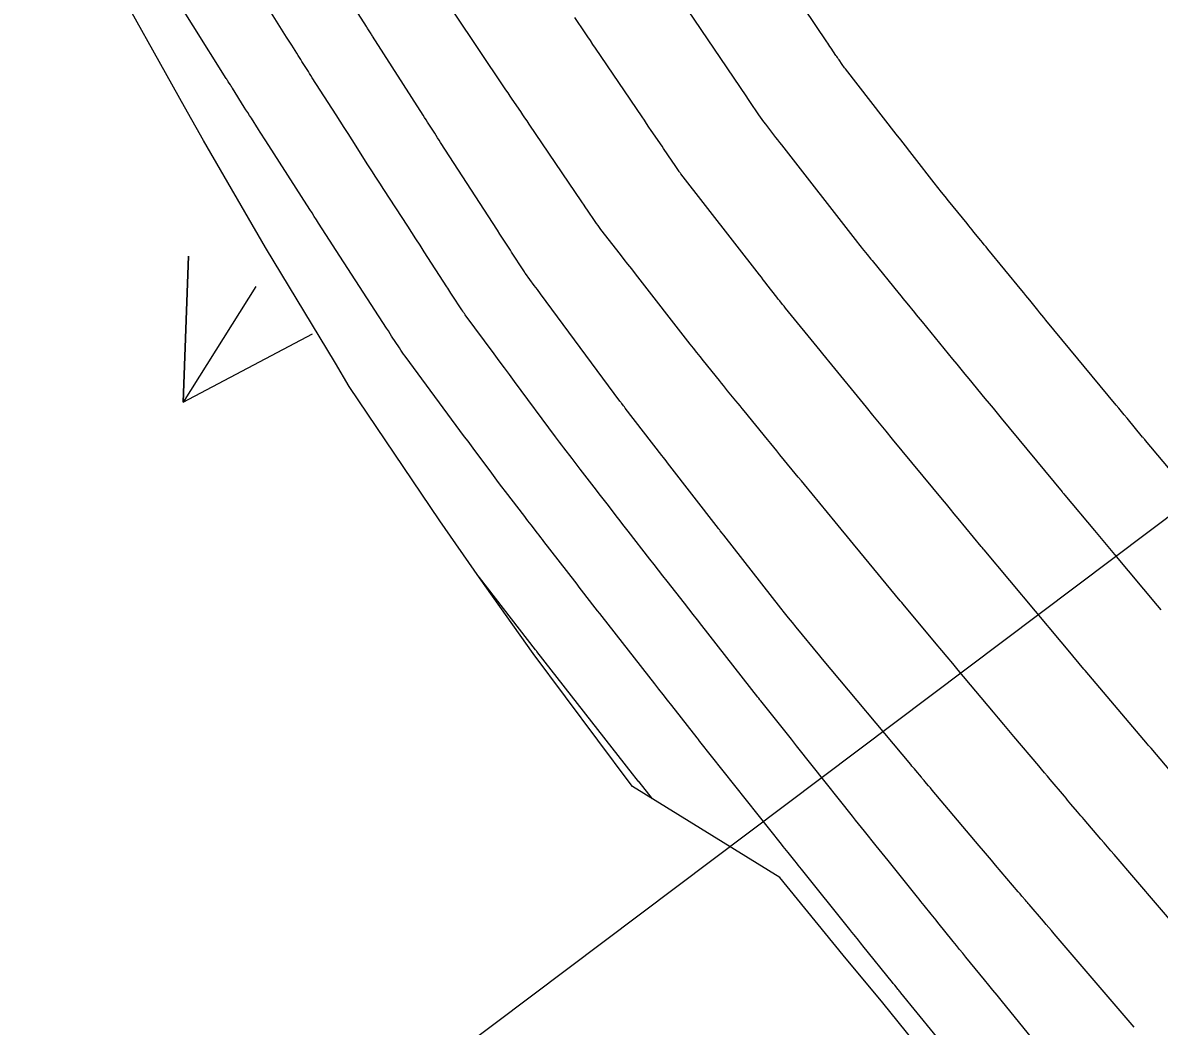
# Model space of a CAD drawing. Extents: x 954385 to 988206, y 1868364 to 1924553.
# Drawn here: x 955247.57 to 955294.19, y 1923438.59 to 1923479.75 of the extents above; entities that cross this region are included whole.
import ezdxf

# ---------------------------------------------------------------- set-up
doc = ezdxf.new("R2010")
doc.units = 0
for name, color, linetype in [('Default', 7, 'Continuous'), ('Ex_Major Contours', 7, 'Continuous'), ('Ex_Minor Contours', 7, 'Continuous'), ('Perimeter', 7, 'Continuous'), ('Slopes', 7, 'Continuous')]:
    doc.layers.add(name, color=color, linetype=linetype)

msp = doc.modelspace()

# ---------------------------------------------------------------- linework, layer by layer
at = {"layer": 'Default'}
msp.add_arc((956111.568, 1924014.493), 954.93, 205.346268, 226.414195, dxfattribs=at)
at = {"layer": 'Ex_Major Contours'}
for points in [[(955295.248, 1923448.345), (955293.847, 1923449.991), (955293.797, 1923450.05), (955293.735, 1923450.122), (955293.698, 1923450.166), (955291.144, 1923453.179), (955291.103, 1923453.227), (955291.094, 1923453.238), (955290.443, 1923454.016), (955290.16, 1923454.354), (955287.006, 1923458.125), (955286.979, 1923458.156), (955286.917, 1923458.23), (955286.886, 1923458.268), (955285.936, 1923459.417), (955285.777, 1923459.61), (955285.618, 1923459.803), (955285.459, 1923459.996), (955285.299, 1923460.189), (955283.25, 1923462.671), (955282.981, 1923462.998), (955282.712, 1923463.324), (955282.444, 1923463.651), (955282.176, 1923463.978), (955280.63, 1923465.87), (955280.57, 1923465.942), (955280.511, 1923466.015), (955280.392, 1923466.161), (955280.333, 1923466.234), (955280.273, 1923466.307), (955278.858, 1923468.045), (955278.798, 1923468.119), (955278.738, 1923468.193), (955278.618, 1923468.341), (955278.588, 1923468.378), (955278.558, 1923468.415), (955278.529, 1923468.453), (955278.499, 1923468.49), (955278.097, 1923469.008), (955278.02, 1923469.106), (955277.943, 1923469.205), (955277.867, 1923469.304), (955277.79, 1923469.403), (955274.562, 1923473.548), (955274.544, 1923473.572), (955274.526, 1923473.597), (955274.508, 1923473.622), (955274.491, 1923473.647), (955274.354, 1923473.848), (955274.03, 1923474.325), (955273.971, 1923474.413), (955273.911, 1923474.501), (955273.851, 1923474.589), (955273.792, 1923474.677), (955273.35, 1923475.33), (955273.257, 1923475.468), (955273.163, 1923475.606), (955273.07, 1923475.744), (955272.976, 1923475.882), (955271.065, 1923478.703), (955270.959, 1923478.859), (955270.854, 1923479.016), (955270.748, 1923479.173), (955270.643, 1923479.33), (955270.223, 1923479.958)], [(955273.402, 1923447.914), (955272.851, 1923448.609), (955272.847, 1923448.613), (955272.736, 1923448.756), (955272.586, 1923448.946), (955268.659, 1923453.959), (955268.639, 1923453.984), (955268.601, 1923454.034), (955266.314, 1923456.989), (955266.271, 1923457.045)]]:
    msp.add_lwpolyline(points, dxfattribs=at)
at = {"layer": 'Ex_Minor Contours'}
for points in [[(955286.932, 1923435.867), (955283.59, 1923439.961), (955283.562, 1923439.996), (955283.533, 1923440.031), (955283.505, 1923440.066), (955283.477, 1923440.101), (955283.335, 1923440.276), (955283.279, 1923440.346), (955283.25, 1923440.381), (955282.028, 1923441.895), (955281.983, 1923441.95), (955281.939, 1923442.006), (955281.894, 1923442.061), (955281.85, 1923442.116), (955281.672, 1923442.338), (955281.583, 1923442.449), (955281.494, 1923442.559), (955279.51, 1923445.034), (955279.442, 1923445.119), (955279.374, 1923445.203), (955279.307, 1923445.288), (955279.239, 1923445.373), (955278.968, 1923445.714), (955278.901, 1923445.799), (955278.833, 1923445.884), (955278.766, 1923445.969), (955278.698, 1923446.054), (955275.347, 1923450.275), (955275.304, 1923450.328), (955275.296, 1923450.338), (955275.23, 1923450.423), (955274.194, 1923451.745), (955274.019, 1923451.969), (955273.843, 1923452.192), (955273.668, 1923452.416), (955273.493, 1923452.639), (955271.336, 1923455.393), (955271.241, 1923455.513), (955271.148, 1923455.634), (955271.054, 1923455.754), (955270.96, 1923455.874), (955270.586, 1923456.357), (955270.493, 1923456.477), (955270.399, 1923456.598), (955270.306, 1923456.718), (955270.213, 1923456.839), (955268.951, 1923458.47), (955268.885, 1923458.555), (955268.819, 1923458.64), (955268.753, 1923458.726), (955268.687, 1923458.811), (955268.424, 1923459.152), (955268.358, 1923459.238), (955268.292, 1923459.323), (955268.227, 1923459.408), (955268.161, 1923459.494), (955267.369, 1923460.524), (955267.227, 1923460.709), (955267.086, 1923460.895), (955266.946, 1923461.082), (955266.807, 1923461.269), (955266.252, 1923462.019), (955266.114, 1923462.206), (955265.975, 1923462.394), (955265.836, 1923462.581), (955265.698, 1923462.769), (955263.256, 1923466.07), (955263.196, 1923466.153), (955263.136, 1923466.237), (955263.078, 1923466.322), (955263.022, 1923466.408), (955262.704, 1923466.897), (955262.646, 1923466.986), (955262.569, 1923467.105), (955262.53, 1923467.165), (955262.492, 1923467.224), (955260.433, 1923470.404), (955260.162, 1923470.824), (955259.709, 1923471.523), (955259.619, 1923471.663), (955259.529, 1923471.803), (955259.439, 1923471.943), (955259.349, 1923472.083), (955257.539, 1923474.908), (955257.465, 1923475.023), (955257.392, 1923475.138), (955257.318, 1923475.253), (955257.244, 1923475.368), (955256.95, 1923475.828), (955256.877, 1923475.943), (955256.803, 1923476.059), (955256.73, 1923476.174), (955256.658, 1923476.289), (955256.176, 1923477.056), (955256.154, 1923477.09), (955256.133, 1923477.124), (955256.111, 1923477.158), (955256.09, 1923477.192), (955256.004, 1923477.328), (955255.983, 1923477.361), (955255.961, 1923477.395), (955255.94, 1923477.43), (955255.918, 1923477.464), (955253.213, 1923481.791)], [(955290.122, 1923436.687), (955287.702, 1923439.654), (955287.532, 1923439.863), (955287.362, 1923440.072), (955287.191, 1923440.28), (955287.021, 1923440.489), (955286.259, 1923441.423), (955286.129, 1923441.582), (955285.999, 1923441.742), (955285.87, 1923441.902), (955285.74, 1923442.062), (955285.103, 1923442.849), (955285.033, 1923442.935), (955284.964, 1923443.021), (955284.894, 1923443.107), (955284.825, 1923443.193), (955284.547, 1923443.537), (955284.477, 1923443.623), (955284.408, 1923443.71), (955284.339, 1923443.796), (955284.27, 1923443.882), (955283.065, 1923445.383), (955282.943, 1923445.534), (955282.822, 1923445.686), (955282.7, 1923445.837), (955282.579, 1923445.989), (955282.093, 1923446.594), (955281.972, 1923446.746), (955281.851, 1923446.897), (955281.73, 1923447.049), (955281.609, 1923447.201), (955279.949, 1923449.289), (955279.736, 1923449.556), (955279.524, 1923449.823), (955279.311, 1923450.091), (955279.099, 1923450.358), (955277.841, 1923451.943), (955277.809, 1923451.983), (955277.761, 1923452.044), (955277.724, 1923452.09), (955275.422, 1923455.028), (955275.244, 1923455.255), (955275.067, 1923455.482), (955274.889, 1923455.708), (955274.711, 1923455.935), (955274.001, 1923456.842), (955273.823, 1923457.068), (955273.646, 1923457.295), (955273.469, 1923457.523), (955273.293, 1923457.75), (955272.405, 1923458.895), (955272.296, 1923459.035), (955272.188, 1923459.174), (955272.08, 1923459.314), (955271.972, 1923459.454), (955271.54, 1923460.013), (955271.432, 1923460.152), (955271.324, 1923460.292), (955271.216, 1923460.432), (955271.108, 1923460.572), (955270.441, 1923461.436), (955270.356, 1923461.546), (955270.271, 1923461.656), (955270.186, 1923461.767), (955270.101, 1923461.877), (955269.762, 1923462.318), (955269.678, 1923462.428), (955269.594, 1923462.539), (955269.51, 1923462.65), (955269.427, 1923462.762), (955267.748, 1923465.032), (955267.538, 1923465.315), (955267.329, 1923465.598), (955267.119, 1923465.881), (955266.91, 1923466.164), (955265.726, 1923467.766), (955265.69, 1923467.815), (955265.655, 1923467.865), (955265.621, 1923467.915), (955265.587, 1923467.965), (955265.422, 1923468.22), (955265.356, 1923468.322), (955265.323, 1923468.373), (955265.136, 1923468.66), (955265.094, 1923468.725), (955265.052, 1923468.79), (955265.01, 1923468.855), (955264.968, 1923468.92), (955264.038, 1923470.356), (955263.869, 1923470.617), (955263.7, 1923470.878), (955263.531, 1923471.139), (955263.362, 1923471.4), (955262.387, 1923472.906), (955262.223, 1923473.16), (955262.059, 1923473.414), (955261.895, 1923473.669), (955261.732, 1923473.924), (955261.079, 1923474.943), (955260.916, 1923475.198), (955260.753, 1923475.453), (955260.589, 1923475.708), (955260.426, 1923475.963), (955259.448, 1923477.492), (955259.395, 1923477.575), (955259.342, 1923477.658), (955259.29, 1923477.741), (955259.237, 1923477.825), (955259.027, 1923478.158), (955258.975, 1923478.242), (955258.922, 1923478.325), (955258.87, 1923478.408), (955258.817, 1923478.491), (955258.607, 1923478.824), (955258.554, 1923478.907), (955258.502, 1923478.99), (955258.45, 1923479.074), (955258.397, 1923479.157), (955257.092, 1923481.246)], [(955274.574, 1923480.653), (955277.252, 1923476.7), (955277.295, 1923476.637), (955277.348, 1923476.558), (955277.381, 1923476.51), (955277.754, 1923475.962), (955277.821, 1923475.866), (955277.889, 1923475.771), (955277.959, 1923475.677), (955278.03, 1923475.584), (955278.37, 1923475.148), (955278.451, 1923475.044), (955278.531, 1923474.941), (955278.612, 1923474.837), (955278.693, 1923474.734), (955281.806, 1923470.735), (955281.855, 1923470.672), (955281.905, 1923470.609), (955281.955, 1923470.547), (955282.005, 1923470.485), (955282.207, 1923470.237), (955282.258, 1923470.175), (955282.308, 1923470.113), (955282.359, 1923470.051), (955282.409, 1923469.989), (955283.516, 1923468.628), (955283.594, 1923468.532), (955283.672, 1923468.436), (955283.751, 1923468.341), (955283.829, 1923468.245), (955284.142, 1923467.862), (955284.221, 1923467.766), (955284.299, 1923467.671), (955284.377, 1923467.575), (955284.456, 1923467.479), (955285.712, 1923465.942), (955285.877, 1923465.74), (955286.042, 1923465.539), (955286.208, 1923465.337), (955286.374, 1923465.137), (955287.038, 1923464.333), (955287.204, 1923464.133), (955287.37, 1923463.932), (955287.536, 1923463.731), (955287.702, 1923463.53), (955290.2, 1923460.507), (955290.218, 1923460.486), (955290.244, 1923460.455), (955290.253, 1923460.444), (955290.304, 1923460.383), (955290.319, 1923460.365), (955291.534, 1923458.918), (955291.739, 1923458.673), (955291.944, 1923458.429), (955292.149, 1923458.184), (955292.354, 1923457.94), (955294.106, 1923455.845), (955294.256, 1923455.666)], [(955293.16, 1923438.56), (955293.078, 1923438.655), (955292.996, 1923438.75), (955292.914, 1923438.846), (955289.88, 1923442.382), (955289.769, 1923442.511), (955289.659, 1923442.64), (955289.549, 1923442.768), (955289.438, 1923442.897), (955288.851, 1923443.581), (955288.813, 1923443.624), (955288.776, 1923443.668), (955288.738, 1923443.712), (955288.701, 1923443.756), (955288.551, 1923443.931), (955288.476, 1923444.019), (955288.402, 1923444.107), (955287.472, 1923445.2), (955287.305, 1923445.396), (955287.138, 1923445.593), (955286.971, 1923445.79), (955286.804, 1923445.988), (955284.874, 1923448.274), (955284.8, 1923448.362), (955284.726, 1923448.45), (955284.578, 1923448.625), (955284.541, 1923448.669), (955284.504, 1923448.713), (955284.467, 1923448.757), (955284.43, 1923448.801), (955284.196, 1923449.08), (955284.145, 1923449.141), (955284.094, 1923449.202), (955284.043, 1923449.263), (955283.992, 1923449.324), (955280.38, 1923453.643), (955280.262, 1923453.784), (955280.259, 1923453.787), (955279.297, 1923454.953), (955279.138, 1923455.148), (955278.979, 1923455.344), (955278.822, 1923455.541), (955278.666, 1923455.739), (955276.326, 1923458.725), (955276.253, 1923458.817), (955276.181, 1923458.91), (955276.162, 1923458.933), (955276.144, 1923458.957), (955276.126, 1923458.98), (955276.108, 1923459.003), (955274.014, 1923461.703), (955273.958, 1923461.775), (955273.847, 1923461.919), (955273.791, 1923461.992), (955272.286, 1923463.942), (955272.249, 1923463.99), (955272.212, 1923464.038), (955272.138, 1923464.134), (955272.12, 1923464.158), (955272.101, 1923464.182), (955272.083, 1923464.207), (955272.065, 1923464.231), (955268.81, 1923468.63), (955268.682, 1923468.803), (955268.555, 1923468.975), (955268.195, 1923469.462), (955268.184, 1923469.477), (955268.173, 1923469.492), (955268.163, 1923469.507), (955268.153, 1923469.523), (955268.072, 1923469.646), (955267.679, 1923470.251), (955267.626, 1923470.333), (955267.573, 1923470.415), (955267.52, 1923470.497), (955267.466, 1923470.579), (955267.148, 1923471.072), (955267.041, 1923471.236), (955264.708, 1923474.84), (955264.649, 1923474.933), (955264.589, 1923475.025), (955264.529, 1923475.118), (955264.47, 1923475.211), (955264.232, 1923475.582), (955264.173, 1923475.674), (955264.114, 1923475.767), (955264.054, 1923475.86), (955263.995, 1923475.953), (955261.924, 1923479.19), (955261.903, 1923479.224), (955261.881, 1923479.257), (955261.86, 1923479.291), (955261.839, 1923479.325), (955261.754, 1923479.459), (955261.733, 1923479.493), (955261.712, 1923479.526), (955261.691, 1923479.56), (955261.67, 1923479.593), (955261.21, 1923480.32)], [(955295.008, 1923442.518), (955292.336, 1923445.63), (955292.199, 1923445.789), (955292.062, 1923445.948), (955291.926, 1923446.108), (955291.79, 1923446.268), (955291.109, 1923447.066), (955291.041, 1923447.146), (955290.973, 1923447.226), (955290.905, 1923447.306), (955290.837, 1923447.386), (955290.565, 1923447.705), (955290.497, 1923447.785), (955290.429, 1923447.865), (955290.362, 1923447.945), (955290.294, 1923448.025), (955289.717, 1923448.708), (955289.599, 1923448.849), (955289.48, 1923448.99), (955289.361, 1923449.13), (955289.242, 1923449.271), (955288.224, 1923450.476), (955288.015, 1923450.724), (955287.806, 1923450.972), (955287.597, 1923451.22), (955287.389, 1923451.468), (955285.944, 1923453.193), (955285.717, 1923453.464), (955285.489, 1923453.736), (955285.262, 1923454.007), (955285.035, 1923454.279), (955283.678, 1923455.902), (955283.626, 1923455.963), (955283.582, 1923456.015), (955283.563, 1923456.038), (955281.902, 1923458.053), (955281.65, 1923458.359), (955281.398, 1923458.664), (955281.146, 1923458.97), (955280.894, 1923459.275), (955279.633, 1923460.802), (955279.507, 1923460.955), (955279.381, 1923461.109), (955279.255, 1923461.262), (955279.129, 1923461.416), (955278.626, 1923462.031), (955278.5, 1923462.185), (955278.375, 1923462.339), (955278.249, 1923462.493), (955278.123, 1923462.647), (955277.163, 1923463.823), (955277.078, 1923463.927), (955276.994, 1923464.031), (955276.909, 1923464.136), (955276.824, 1923464.24), (955276.485, 1923464.656), (955276.4, 1923464.76), (955276.315, 1923464.865), (955276.231, 1923464.969), (955276.146, 1923465.073), (955275.488, 1923465.883), (955275.351, 1923466.053), (955275.215, 1923466.224), (955275.079, 1923466.395), (955274.944, 1923466.567), (955272.704, 1923469.448), (955272.551, 1923469.646), (955272.397, 1923469.844), (955272.243, 1923470.041), (955272.089, 1923470.239), (955271.288, 1923471.268), (955271.227, 1923471.347), (955271.168, 1923471.427), (955271.11, 1923471.508), (955271.053, 1923471.591), (955270.737, 1923472.056), (955270.675, 1923472.148), (955270.57, 1923472.303), (955270.528, 1923472.365), (955270.507, 1923472.395), (955268.345, 1923475.589), (955268.259, 1923475.717), (955268.172, 1923475.845), (955268.086, 1923475.972), (955267.999, 1923476.1), (955267.653, 1923476.611), (955267.566, 1923476.739), (955267.48, 1923476.867), (955267.394, 1923476.995), (955267.308, 1923477.123), (955265.288, 1923480.144)], [(955297.026, 1923458.562), (955293.624, 1923462.615), (955293.596, 1923462.648), (955293.543, 1923462.71), (955293.524, 1923462.733), (955293.505, 1923462.756), (955292.863, 1923463.532), (955292.753, 1923463.666), (955292.643, 1923463.799), (955292.533, 1923463.932), (955292.423, 1923464.065), (955289.54, 1923467.551), (955289.456, 1923467.652), (955289.373, 1923467.753), (955289.29, 1923467.854), (955289.207, 1923467.956), (955288.876, 1923468.362), (955288.793, 1923468.463), (955288.71, 1923468.564), (955288.627, 1923468.666), (955288.544, 1923468.767), (955287.153, 1923470.465), (955287.082, 1923470.552), (955287.011, 1923470.639), (955286.94, 1923470.726), (955286.87, 1923470.812), (955286.587, 1923471.16), (955286.516, 1923471.247), (955286.446, 1923471.334), (955286.375, 1923471.42), (955286.304, 1923471.507), (955285.548, 1923472.435), (955285.399, 1923472.618), (955285.251, 1923472.803), (955285.104, 1923472.989), (955284.958, 1923473.175), (955284.141, 1923474.224), (955283.956, 1923474.462), (955283.772, 1923474.699), (955283.587, 1923474.936), (955283.402, 1923475.173), (955281.314, 1923477.849), (955281.28, 1923477.894), (955281.246, 1923477.94), (955281.213, 1923477.986), (955281.181, 1923478.032), (955281.054, 1923478.219), (955281.022, 1923478.266), (955280.99, 1923478.313), (955280.958, 1923478.36), (955280.926, 1923478.406), (955280.724, 1923478.705), (955280.679, 1923478.77), (955280.635, 1923478.836), (955280.591, 1923478.901), (955280.546, 1923478.966), (955279.619, 1923480.336)]]:
    msp.add_lwpolyline(points, dxfattribs=at)
at = {"layer": 'Perimeter'}
msp.add_lwpolyline([(955287.012, 1923434.387), (955282.843, 1923439.552), (955281.225, 1923441.513), (955278.624, 1923444.69), (955272.578, 1923448.423), (955272.487, 1923448.544), (955268.514, 1923453.882), (955266.312, 1923456.987), (955264.674, 1923459.314), (955260.957, 1923464.829), (955260.395, 1923465.788), (955257.532, 1923470.531), (955254.985, 1923474.913), (955254.208, 1923476.295), (955250.968, 1923482.106)], dxfattribs=at)
at = {"layer": 'Slopes'}
for points in [[(955257.131, 1923468.928), (955254.157, 1923464.18), (955254.373, 1923470.176), (955254.157, 1923464.18), (955259.457, 1923466.991)], [(955307.131, 1923468.928), (955247.574, 1923424.127), (955249.923, 1923429.648), (955247.574, 1923424.127), (955253.53, 1923424.854)]]:
    msp.add_lwpolyline(points, dxfattribs=at)

doc.saveas('drawing.dxf')
